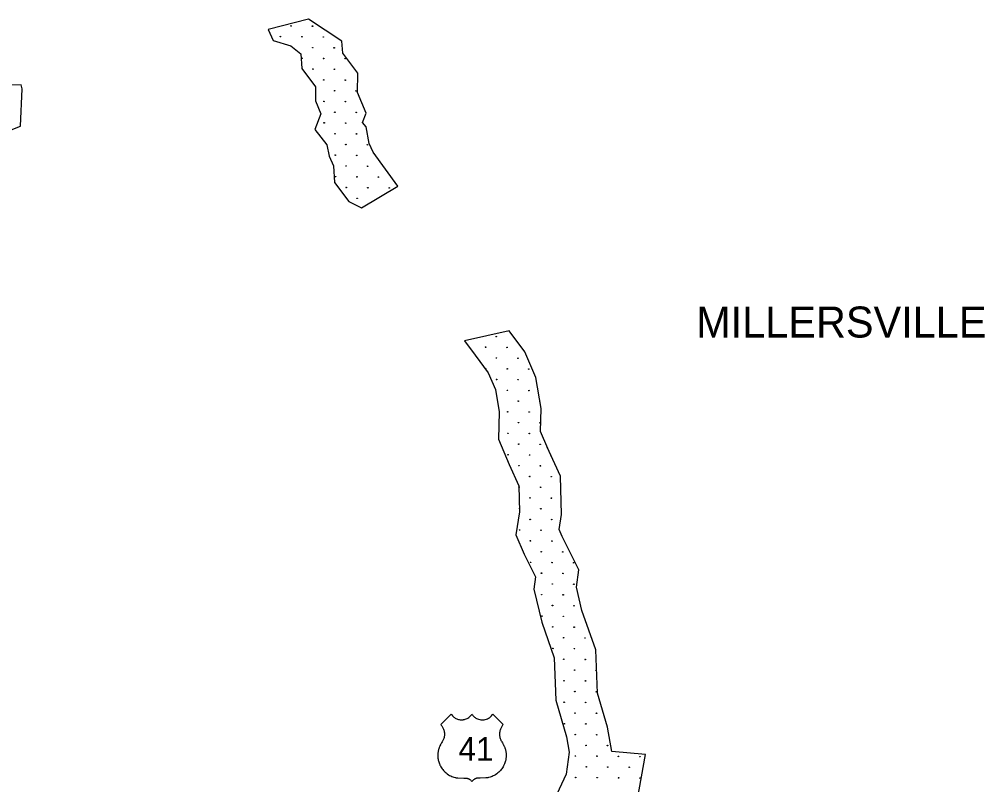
# Model space of a CAD drawing. Extents: x 1612280 to 1883141, y 560852 to 780851.
# Drawn here: x 1745083 to 1762366, y 739091 to 752798 of the extents above; entities that cross this region are included whole.
import ezdxf

# ---------------------------------------------------------------- set-up
doc = ezdxf.new("R2010")
doc.units = 0
for name, color, linetype in [('DESIGN - EROSION CONTROL - Devices', 7, 'Continuous'), ('DESIGN - SCRATCH - User 1', 7, 'Continuous'), ('SURVEY - DRAINAGE - Bridge Deck with Text', 7, 'Continuous'), ('SURVEY - VEGETATION - Features with Text', 7, 'Continuous')]:
    doc.layers.add(name, color=color, linetype=linetype)

msp = doc.modelspace()

# ---------------------------------------------------------------- linework, layer by layer
at = {"layer": 'DESIGN - EROSION CONTROL - Devices'}
for centre in [(1749948, 752680), (1749948, 752680), (1750332, 752676), (1750332, 752676), (1749757, 752489), (1749757, 752489), (1750142, 752486), (1750142, 752486), (1750526, 752482), (1750526, 752482), (1750336, 752291), (1750336, 752291), (1750720, 752288), (1750720, 752288), (1750145, 752101), (1750145, 752101), (1750530, 752097), (1750530, 752097), (1750915, 752094), (1750915, 752094), (1750340, 751907), (1750340, 751907), (1750724, 751903), (1750724, 751903), (1750534, 751713), (1750534, 751713), (1750918, 751709), (1750918, 751709), (1750728, 751519), (1750728, 751519), (1751112, 751515), (1751112, 751515), (1750537, 751328), (1750537, 751328), (1750922, 751324), (1750922, 751324), (1750732, 751134), (1750732, 751134), (1751116, 751130), (1751116, 751130), (1750541, 750944), (1750541, 750944), (1750926, 750940), (1750926, 750940), (1750735, 750749), (1750735, 750749), (1751120, 750746), (1751120, 750746), (1750929, 750555), (1750929, 750555), (1751314, 750552), (1751314, 750552), (1750739, 750365), (1750739, 750365), (1751124, 750361), (1751124, 750361), (1750933, 750171), (1750933, 750171), (1751318, 750167), (1751318, 750167), (1750743, 749980), (1750743, 749980), (1751127, 749977), (1751127, 749977), (1751512, 749973), (1751512, 749973), (1750937, 749786), (1750937, 749786), (1751322, 749782), (1751322, 749782), (1751706, 749779), (1751706, 749779), (1751131, 749592), (1751131, 749592), (1753621, 747116), (1753621, 747116), (1753430, 746926), (1753430, 746926), (1753815, 746922), (1753815, 746922), (1753624, 746732), (1753624, 746732), (1754009, 746728), (1754009, 746728), (1753434, 746542), (1753434, 746542), (1753819, 746538), (1753819, 746538), (1754203, 746534), (1754203, 746534), (1753628, 746347), (1753628, 746347), (1754013, 746344), (1754013, 746344), (1753822, 746153), (1753822, 746153), (1754207, 746149), (1754207, 746149), (1754016, 745959), (1754016, 745959), (1753826, 745769), (1753826, 745769), (1754211, 745765), (1754211, 745765), (1754020, 745575), (1754020, 745575), (1754405, 745571), (1754405, 745571), (1753830, 745384), (1753830, 745384), (1754214, 745380), (1754214, 745380), (1754024, 745190), (1754024, 745190), (1754408, 745186), (1754408, 745186), (1753834, 745000), (1753834, 745000), (1754218, 744996), (1754218, 744996), (1754028, 744805), (1754028, 744805), (1754412, 744802), (1754412, 744802), (1754222, 744611), (1754222, 744611), (1754606, 744608), (1754606, 744608), (1754031, 744421), (1754031, 744421), (1754416, 744417), (1754416, 744417), (1754226, 744227), (1754226, 744227), (1754610, 744223), (1754610, 744223), (1754420, 744033), (1754420, 744033), (1754229, 743842), (1754229, 743842), (1754614, 743838), (1754614, 743838), (1754039, 743652), (1754039, 743652), (1754423, 743648), (1754423, 743648), (1754233, 743458), (1754233, 743458), (1754618, 743454), (1754618, 743454), (1754427, 743263), (1754427, 743263), (1754812, 743260), (1754812, 743260), (1754237, 743073), (1754237, 743073), (1754621, 743069), (1754621, 743069), (1755006, 743066), (1755006, 743066), (1754431, 742879), (1754431, 742879), (1754815, 742875), (1754815, 742875), (1754625, 742685), (1754625, 742685), (1755010, 742681), (1755010, 742681), (1754435, 742494), (1754435, 742494), (1754819, 742491), (1754819, 742491), (1754629, 742300), (1754629, 742300), (1755013, 742296), (1755013, 742296), (1754438, 742110), (1754438, 742110), (1754823, 742106), (1754823, 742106), (1754632, 741916), (1754632, 741916), (1755017, 741912), (1755017, 741912), (1754827, 741722), (1754827, 741722), (1755211, 741718), (1755211, 741718), (1754636, 741531), (1754636, 741531), (1755021, 741527), (1755021, 741527), (1754830, 741337), (1754830, 741337), (1755215, 741333), (1755215, 741333), (1755025, 741143), (1755025, 741143), (1755409, 741139), (1755409, 741139), (1754834, 740952), (1754834, 740952), (1755219, 740949), (1755219, 740949), (1755028, 740758), (1755028, 740758), (1755413, 740755), (1755413, 740755), (1754838, 740568), (1754838, 740568), (1755222, 740564), (1755222, 740564), (1755032, 740374), (1755032, 740374), (1755417, 740370), (1755417, 740370), (1754842, 740183), (1754842, 740183), (1755226, 740180), (1755226, 740180), (1755036, 739989), (1755036, 739989), (1755420, 739985), (1755420, 739985), (1755230, 739795), (1755230, 739795), (1755614, 739791), (1755614, 739791), (1755039, 739605), (1755039, 739605), (1755424, 739601), (1755424, 739601), (1755809, 739597), (1755809, 739597), (1756193, 739593), (1756193, 739593), (1755234, 739410), (1755234, 739410), (1755618, 739407), (1755618, 739407), (1756003, 739403), (1756003, 739403), (1755043, 739220), (1755043, 739220), (1755428, 739216), (1755428, 739216), (1755812, 739213), (1755812, 739213), (1756197, 739209), (1756197, 739209)]:
    msp.add_circle(centre, 5.28, dxfattribs=at)
for centre, start, end in [((1754401, 745955), 59.9954, 319.9334), ((1754603, 744992), 169.4853, 239.8619), ((1754035, 744036), 277.3155, 85.8946)]:
    msp.add_arc(centre, 5.28, start, end, dxfattribs=at)
at = {"layer": 'DESIGN - SCRATCH - User 1'}
for points in [[(1750260, 752798), (1749538, 752613)], [(1750260, 752798), (1749538, 752613)], [(1750858, 752407), (1750260, 752798)], [(1750858, 752407), (1750260, 752798)], [(1742025, 751205), (1743185, 751036), (1743190, 750781), (1743272, 750740), (1743533, 750711), (1744936, 750821), (1745104, 750885), (1745133, 751553), (1745116, 751622), (1744252, 751593), (1743625, 751570), (1743724, 751779), (1743799, 751901), (1743811, 752093), (1743823, 752418), (1743759, 752470), (1743654, 752545)], [(1742025, 751205), (1743185, 751036), (1743190, 750781), (1743272, 750740), (1743533, 750711), (1744936, 750821), (1745104, 750885), (1745133, 751553), (1745116, 751622), (1744252, 751593), (1743625, 751570), (1743724, 751779), (1743799, 751901), (1743811, 752093), (1743823, 752418), (1743759, 752470), (1743654, 752545)], [(1749538, 752613), (1749629, 752421), (1749943, 752325), (1750122, 752177)], [(1749538, 752613), (1749629, 752421), (1749943, 752325), (1750122, 752177)], [(1751861, 749809), (1751419, 750418), (1751348, 750576), (1751291, 750874), (1751230, 750951), (1751294, 751115), (1751136, 751485), (1751142, 751834), (1750873, 752189), (1750858, 752407)], [(1751861, 749809), (1751419, 750418), (1751348, 750576), (1751291, 750874), (1751230, 750951), (1751294, 751115), (1751136, 751485), (1751142, 751834), (1750873, 752189), (1750858, 752407)], [(1750122, 752177), (1750139, 751915), (1750388, 751588), (1750384, 751339), (1750484, 751103), (1750375, 750824), (1750588, 750553), (1750628, 750348), (1750706, 750174), (1750728, 749877), (1750985, 749537), (1751208, 749423), (1751861, 749809)], [(1750122, 752177), (1750139, 751915), (1750388, 751588), (1750384, 751339), (1750484, 751103), (1750375, 750824), (1750588, 750553), (1750628, 750348), (1750706, 750174), (1750728, 749877), (1750985, 749537), (1751208, 749423), (1751861, 749809)], [(1753855, 747219), (1753052, 747041)], [(1753855, 747219), (1753052, 747041)], [(1754543, 745110), (1754416, 745417), (1754427, 745826), (1754330, 746381), (1754135, 746845), (1753855, 747219)], [(1754543, 745110), (1754416, 745417), (1754427, 745826), (1754330, 746381), (1754135, 746845), (1753855, 747219)], [(1753052, 747041), (1753244, 746783), (1753479, 746469), (1753606, 746168), (1753675, 745771), (1753662, 745278), (1753850, 744824)], [(1753052, 747041), (1753244, 746783), (1753479, 746469), (1753606, 746168), (1753675, 745771), (1753662, 745278), (1753850, 744824)], [(1755057, 742630), (1755100, 742941), (1754801, 743534), (1754746, 743662), (1754789, 743928), (1754770, 744618), (1754531, 745137)], [(1755057, 742630), (1755100, 742941), (1754801, 743534), (1754746, 743662), (1754789, 743928), (1754770, 744618), (1754531, 745137)], [(1753850, 744824), (1754024, 744444), (1754037, 743977), (1753972, 743567), (1754120, 743218), (1754325, 742812), (1754295, 742594)], [(1753850, 744824), (1754024, 744444), (1754037, 743977), (1753972, 743567), (1754120, 743218), (1754325, 742812), (1754295, 742594)], [(1754295, 742594), (1754435, 742003), (1754657, 741363), (1754687, 740607), (1754880, 739947), (1754929, 739676), (1754871, 739278), (1754706, 738919)], [(1754295, 742594), (1754435, 742003), (1754657, 741363), (1754687, 740607), (1754880, 739947), (1754929, 739676), (1754871, 739278), (1754706, 738919)], [(1755521, 738898), (1756149, 738831), (1756295, 739634), (1755688, 739688), (1755611, 740119), (1755432, 740729), (1755403, 741504), (1755156, 742213), (1755057, 742630)], [(1755521, 738898), (1756149, 738831), (1756295, 739634), (1755688, 739688), (1755611, 740119), (1755432, 740729), (1755403, 741504), (1755156, 742213), (1755057, 742630)]]:
    msp.add_lwpolyline(points, dxfattribs=at)
at = {"layer": 'SURVEY - DRAINAGE - Bridge Deck with Text'}
for points in [[(1752629, 740167), (1752816, 740353), (1752826, 740340), (1752838, 740325), (1752850, 740313), (1752861, 740303), (1752874, 740293), (1752887, 740285), (1752899, 740278), (1752914, 740271), (1752927, 740266), (1752943, 740261), (1752959, 740257), (1752975, 740254), (1752993, 740253), (1753001, 740253), (1753009, 740253), (1753017, 740253), (1753027, 740254), (1753037, 740256), (1753051, 740258), (1753063, 740262), (1753082, 740268), (1753099, 740275), (1753115, 740284), (1753129, 740293), (1753143, 740304), (1753156, 740316), (1753168, 740328), (1753179, 740342), (1753187, 740353), (1753194, 740343), (1753203, 740332), (1753211, 740323), (1753220, 740314), (1753232, 740303), (1753244, 740294), (1753257, 740285), (1753271, 740278), (1753287, 740270), (1753306, 740263), (1753327, 740258), (1753348, 740254), (1753366, 740253), (1753386, 740253), (1753406, 740255), (1753426, 740259), (1753448, 740266), (1753466, 740273), (1753481, 740281), (1753498, 740291), (1753512, 740302), (1753528, 740316), (1753539, 740327), (1753548, 740339), (1753558, 740353), (1753745, 740167)], [(1752629, 740167), (1752816, 740353), (1752826, 740340), (1752838, 740325), (1752850, 740313), (1752861, 740303), (1752874, 740293), (1752887, 740285), (1752899, 740278), (1752914, 740271), (1752927, 740266), (1752943, 740261), (1752959, 740257), (1752975, 740254), (1752993, 740253), (1753001, 740253), (1753009, 740253), (1753017, 740253), (1753027, 740254), (1753037, 740256), (1753051, 740258), (1753063, 740262), (1753082, 740268), (1753099, 740275), (1753115, 740284), (1753129, 740293), (1753143, 740304), (1753156, 740316), (1753168, 740328), (1753179, 740342), (1753187, 740353), (1753194, 740343), (1753203, 740332), (1753211, 740323), (1753220, 740314), (1753232, 740303), (1753244, 740294), (1753257, 740285), (1753271, 740278), (1753287, 740270), (1753306, 740263), (1753327, 740258), (1753348, 740254), (1753366, 740253), (1753386, 740253), (1753406, 740255), (1753426, 740259), (1753448, 740266), (1753466, 740273), (1753481, 740281), (1753498, 740291), (1753512, 740302), (1753528, 740316), (1753539, 740327), (1753548, 740339), (1753558, 740353), (1753745, 740167)], [(1752629, 740167), (1752638, 740156), (1752646, 740146), (1752654, 740134), (1752660, 740124), (1752667, 740112), (1752673, 740098), (1752679, 740084), (1752684, 740068), (1752688, 740054), (1752691, 740038), (1752693, 740020), (1752694, 739999), (1752694, 739982), (1752693, 739966), (1752691, 739952), (1752687, 739934), (1752683, 739920), (1752678, 739907), (1752673, 739895), (1752668, 739884), (1752661, 739871), (1752653, 739858), (1752643, 739841), (1752630, 739819), (1752626, 739813), (1752621, 739802), (1752614, 739789), (1752610, 739780), (1752605, 739769), (1752601, 739759), (1752597, 739748), (1752593, 739736), (1752589, 739723), (1752586, 739710), (1752583, 739699), (1752581, 739687), (1752579, 739675), (1752577, 739662), (1752576, 739650), (1752575, 739639), (1752575, 739628), (1752575, 739617), (1752575, 739604), (1752575, 739593), (1752576, 739578), (1752578, 739563), (1752580, 739548), (1752583, 739533), (1752587, 739517), (1752592, 739498), (1752597, 739483), (1752603, 739466), (1752609, 739452), (1752614, 739440), (1752621, 739426), (1752631, 739408), (1752640, 739393), (1752652, 739376), (1752665, 739360), (1752679, 739343), (1752693, 739328), (1752706, 739316), (1752723, 739301), (1752742, 739286), (1752766, 739270), (1752787, 739258), (1752806, 739248), (1752824, 739240), (1752845, 739232), (1752864, 739225), (1752884, 739220), (1752893, 739218), (1752906, 739216), (1752936, 739214), (1753042, 739210), (1753090, 739208), (1753094, 739207), (1753099, 739206), (1753104, 739205), (1753109, 739203), (1753114, 739202), (1753118, 739200), (1753124, 739198), (1753128, 739196), (1753133, 739193), (1753137, 739191), (1753141, 739189), (1753150, 739184), (1753159, 739177), (1753167, 739170), (1753175, 739162), (1753181, 739155), (1753187, 739147)], [(1752629, 740167), (1752638, 740156), (1752646, 740146), (1752654, 740134), (1752660, 740124), (1752667, 740112), (1752673, 740098), (1752679, 740084), (1752684, 740068), (1752688, 740054), (1752691, 740038), (1752693, 740020), (1752694, 739999), (1752694, 739982), (1752693, 739966), (1752691, 739952), (1752687, 739934), (1752683, 739920), (1752678, 739907), (1752673, 739895), (1752668, 739884), (1752661, 739871), (1752653, 739858), (1752643, 739841), (1752630, 739819), (1752626, 739813), (1752621, 739802), (1752614, 739789), (1752610, 739780), (1752605, 739769), (1752601, 739759), (1752597, 739748), (1752593, 739736), (1752589, 739723), (1752586, 739710), (1752583, 739699), (1752581, 739687), (1752579, 739675), (1752577, 739662), (1752576, 739650), (1752575, 739639), (1752575, 739628), (1752575, 739617), (1752575, 739604), (1752575, 739593), (1752576, 739578), (1752578, 739563), (1752580, 739548), (1752583, 739533), (1752587, 739517), (1752592, 739498), (1752597, 739483), (1752603, 739466), (1752609, 739452), (1752614, 739440), (1752621, 739426), (1752631, 739408), (1752640, 739393), (1752652, 739376), (1752665, 739360), (1752679, 739343), (1752693, 739328), (1752706, 739316), (1752723, 739301), (1752742, 739286), (1752766, 739270), (1752787, 739258), (1752806, 739248), (1752824, 739240), (1752845, 739232), (1752864, 739225), (1752884, 739220), (1752893, 739218), (1752906, 739216), (1752936, 739214), (1753042, 739210), (1753090, 739208), (1753094, 739207), (1753099, 739206), (1753104, 739205), (1753109, 739203), (1753114, 739202), (1753118, 739200), (1753124, 739198), (1753128, 739196), (1753133, 739193), (1753137, 739191), (1753141, 739189), (1753150, 739184), (1753159, 739177), (1753167, 739170), (1753175, 739162), (1753181, 739155), (1753187, 739147)], [(1753745, 740167), (1753736, 740156), (1753728, 740146), (1753720, 740134), (1753714, 740124), (1753707, 740112), (1753701, 740098), (1753695, 740084), (1753690, 740068), (1753686, 740054), (1753683, 740038), (1753681, 740020), (1753680, 739999), (1753680, 739982), (1753681, 739966), (1753683, 739952), (1753687, 739934), (1753691, 739920), (1753696, 739907), (1753701, 739895), (1753705, 739885), (1753713, 739871), (1753720, 739858), (1753731, 739841), (1753744, 739819), (1753747, 739813), (1753753, 739802), (1753760, 739789), (1753764, 739780), (1753769, 739769), (1753773, 739759), (1753777, 739748), (1753781, 739736), (1753785, 739723), (1753788, 739710), (1753791, 739699), (1753793, 739687), (1753795, 739675), (1753797, 739662), (1753798, 739650), (1753799, 739639), (1753799, 739628), (1753799, 739617), (1753799, 739604), (1753799, 739593), (1753798, 739578), (1753796, 739563), (1753794, 739548), (1753791, 739533), (1753787, 739517), (1753782, 739498), (1753777, 739483), (1753771, 739466), (1753765, 739452), (1753760, 739440), (1753753, 739426), (1753743, 739408), (1753734, 739394), (1753722, 739376), (1753709, 739360), (1753695, 739343), (1753681, 739328), (1753668, 739316), (1753651, 739301), (1753632, 739286), (1753607, 739270), (1753587, 739258), (1753568, 739248), (1753550, 739240), (1753529, 739232), (1753510, 739225), (1753490, 739220), (1753480, 739218), (1753468, 739216), (1753438, 739214), (1753332, 739210), (1753284, 739208), (1753280, 739207), (1753275, 739206), (1753270, 739205), (1753265, 739203), (1753260, 739202), (1753256, 739200), (1753250, 739198), (1753246, 739196), (1753241, 739193), (1753237, 739191), (1753233, 739189), (1753224, 739184), (1753215, 739177), (1753207, 739170), (1753199, 739162), (1753193, 739155), (1753187, 739147)], [(1753745, 740167), (1753736, 740156), (1753728, 740146), (1753720, 740134), (1753714, 740124), (1753707, 740112), (1753701, 740098), (1753695, 740084), (1753690, 740068), (1753686, 740054), (1753683, 740038), (1753681, 740020), (1753680, 739999), (1753680, 739982), (1753681, 739966), (1753683, 739952), (1753687, 739934), (1753691, 739920), (1753696, 739907), (1753701, 739895), (1753705, 739885), (1753713, 739871), (1753720, 739858), (1753731, 739841), (1753744, 739819), (1753747, 739813), (1753753, 739802), (1753760, 739789), (1753764, 739780), (1753769, 739769), (1753773, 739759), (1753777, 739748), (1753781, 739736), (1753785, 739723), (1753788, 739710), (1753791, 739699), (1753793, 739687), (1753795, 739675), (1753797, 739662), (1753798, 739650), (1753799, 739639), (1753799, 739628), (1753799, 739617), (1753799, 739604), (1753799, 739593), (1753798, 739578), (1753796, 739563), (1753794, 739548), (1753791, 739533), (1753787, 739517), (1753782, 739498), (1753777, 739483), (1753771, 739466), (1753765, 739452), (1753760, 739440), (1753753, 739426), (1753743, 739408), (1753734, 739394), (1753722, 739376), (1753709, 739360), (1753695, 739343), (1753681, 739328), (1753668, 739316), (1753651, 739301), (1753632, 739286), (1753607, 739270), (1753587, 739258), (1753568, 739248), (1753550, 739240), (1753529, 739232), (1753510, 739225), (1753490, 739220), (1753480, 739218), (1753468, 739216), (1753438, 739214), (1753332, 739210), (1753284, 739208), (1753280, 739207), (1753275, 739206), (1753270, 739205), (1753265, 739203), (1753260, 739202), (1753256, 739200), (1753250, 739198), (1753246, 739196), (1753241, 739193), (1753237, 739191), (1753233, 739189), (1753224, 739184), (1753215, 739177), (1753207, 739170), (1753199, 739162), (1753193, 739155), (1753187, 739147)]]:
    msp.add_lwpolyline(points, dxfattribs=at)

# ---------------------------------------------------------------- texts
msp.add_text('41', height=422.4, rotation=0.0013, dxfattribs=at).set_placement((1752946, 739520))
msp.add_text('41', height=422.4, rotation=0.0013, dxfattribs=at).set_placement((1752946, 739520))
at = {"layer": 'SURVEY - VEGETATION - Features with Text'}
msp.add_text('MILLERSVILLE', height=554.99, rotation=0, dxfattribs=at).set_placement((1757200, 747099))
msp.add_text('MILLERSVILLE', height=554.99, rotation=0, dxfattribs=at).set_placement((1757200, 747099))

doc.saveas('drawing.dxf')
